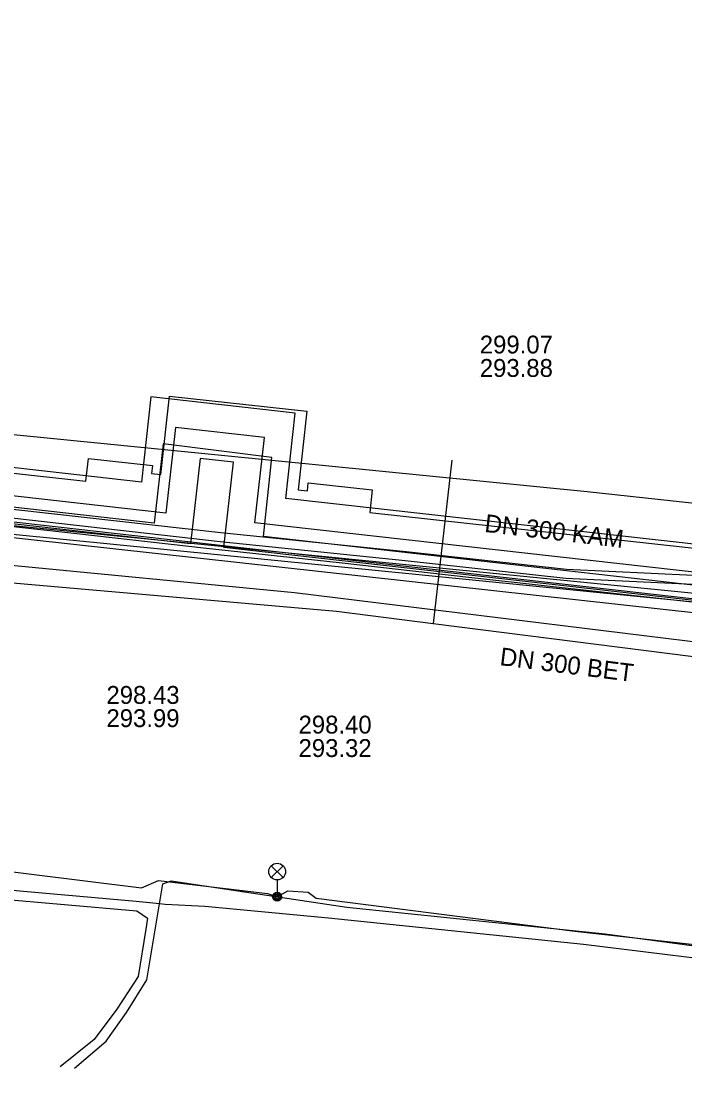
# Model space of a CAD drawing. Extents: x -595540 to -593988, y -1160850 to -1159202.
# Drawn here: x -594400.31 to -594370.64, y -1159839.14 to -1159791.17 of the extents above; entities that cross this region are included whole.
import ezdxf

# ---------------------------------------------------------------- set-up
doc = ezdxf.new("R2010")
doc.units = 0
for name, color, linetype in [('BVK-DESTOVA_popisy', 7, 'Continuous'), ('BVK-DESTOVA_trasa sítě', 7, 'Continuous'), ('BVK-SPLASKOVA_popisy', 7, 'Continuous'), ('BVK-SPLASKOVA_trasa sítě', 7, 'Continuous'), ('BVK-VODOVOD_trasa sítě', 7, 'Continuous'), ('BVK-VODOVOD_trasa zrušené sítě', 7, 'Continuous'), ('CETIN_kabel podzemní', 7, 'Continuous'), ('DESTOVA-NEPROVOZOVANA_popisy', 7, 'Continuous'), ('DESTOVA_trasa neprovozované sítě', 7, 'Continuous'), ('EON-NN_kabel', 7, 'Continuous'), ('EON-VN_kabel', 7, 'Continuous'), ('TEPLARNY-HORKOVODY_trasa sítě', 7, 'Continuous'), ('TEPLARNY-HORKOVODY_trasa sítě obvodem', 7, 'Continuous'), ('TEPLARNY-TEPLOVODY_trasa sítě', 7, 'Continuous'), ('TSB_kabel VO', 7, 'Continuous'), ('TSB_kolektor', 7, 'Continuous'), ('TSB_lampy VO', 7, 'Continuous')]:
    doc.layers.add(name, color=color, linetype=linetype)

msp = doc.modelspace()

# ---------------------------------------------------------------- linework, layer by layer
at = {"layer": 'BVK-DESTOVA_popisy'}
msp.add_line((-594387.915, -1159823.187), (-594387.915, -1159823.187), dxfattribs=at)
at = {"layer": 'BVK-DESTOVA_trasa sítě'}
msp.add_line((-594418.68, -1159814.73), (-594386.22, -1159817.58), dxfattribs=at)
msp.add_lwpolyline([(-594386.22, -1159817.58), (-594381.896, -1159818.129), (-594355.65, -1159821.46)], dxfattribs=at)
at = {"layer": 'BVK-SPLASKOVA_popisy'}
msp.add_line((-594396.511, -1159820.933), (-594396.511, -1159820.933), dxfattribs=at)
at = {"layer": 'BVK-SPLASKOVA_trasa sítě'}
msp.add_line((-594419.71, -1159813.69), (-594388.1, -1159816.75), dxfattribs=at)
msp.add_lwpolyline([(-594388.1, -1159816.75), (-594365.053, -1159819.588), (-594364.348, -1159819.673), (-594364.168, -1159819.695), (-594354.43, -1159820.87)], dxfattribs=at)
at = {"layer": 'BVK-VODOVOD_trasa sítě'}
msp.add_lwpolyline([(-594347.98, -1159819.29), (-594348.31, -1159819.27), (-594350.25, -1159819.13), (-594350.19, -1159819.38), (-594356.45, -1159818.71), (-594362.38, -1159818.05), (-594368.28, -1159817.4), (-594374.23, -1159816.74), (-594380.16, -1159816.09), (-594386.09, -1159815.42), (-594392.04, -1159814.77), (-594397.97, -1159814.11), (-594403.92, -1159813.45), (-594409.85, -1159812.78), (-594415.82, -1159812.13), (-594421.76, -1159811.47), (-594427.68, -1159810.77), (-594433.62, -1159810.13), (-594439.56, -1159809.44), (-594441.107, -1159809.255), (-594441.21, -1159809.241), (-594447.18, -1159808.57), (-594448.25, -1159808.45), (-594448.75, -1159808.4)], dxfattribs=at)
at = {"layer": 'BVK-VODOVOD_trasa zrušené sítě'}
msp.add_lwpolyline([(-594350.94, -1159819.16), (-594353.57, -1159818.92), (-594441.29, -1159809), (-594448.79, -1159808.08)], dxfattribs=at)
at = {"layer": 'CETIN_kabel podzemní'}
msp.add_lwpolyline([(-594447.82, -1159804.99), (-594375, -1159812.22), (-594347.65, -1159815.2)], dxfattribs=at)
at = {"layer": 'DESTOVA-NEPROVOZOVANA_popisy'}
msp.add_line((-594379.804, -1159807.091), (-594379.804, -1159807.091), dxfattribs=at)
at = {"layer": 'DESTOVA_trasa neprovozované sítě'}
msp.add_line((-594381.05, -1159810.82), (-594381.896, -1159818.129), dxfattribs=at)
at = {"layer": 'EON-NN_kabel'}
for points in [[(-594429.755, -1159807.888), (-594429.442, -1159809.266), (-594427.25, -1159809.529), (-594421.561, -1159810.236), (-594415.263, -1159811.223), (-594408.079, -1159812.132), (-594400.56, -1159813.022), (-594391.386, -1159814.064), (-594383.094, -1159814.913), (-594375.92, -1159815.706), (-594368.344, -1159816.057), (-594355.488, -1159817.034), (-594350.933, -1159817.725), (-594348.895, -1159818.13), (-594348.018, -1159809.21), (-594346.943, -1159809.085), (-594345.525, -1159809.337)], [(-594430.147, -1159807.966), (-594429.792, -1159809.53), (-594429.667, -1159809.642), (-594427.298, -1159809.926), (-594421.617, -1159810.632), (-594415.319, -1159811.619), (-594408.128, -1159812.529), (-594400.606, -1159813.419), (-594391.429, -1159814.462), (-594383.136, -1159815.311), (-594375.951, -1159816.105), (-594368.367, -1159816.456), (-594355.336, -1159817.489), (-594351.009, -1159818.118), (-594348.453, -1159818.656), (-594347.562, -1159809.596), (-594346.945, -1159809.491), (-594345.579, -1159809.734)], [(-594453.837, -1159828.756), (-594451.939, -1159828.87), (-594448.313, -1159829.243), (-594445.91, -1159829.688), (-594444.788, -1159829.632), (-594443.556, -1159828.897), (-594442.601, -1159827.077), (-594442.315, -1159826.356), (-594441.998, -1159826.202), (-594440.901, -1159826.347), (-594438.61, -1159826.519), (-594426.389, -1159827.623), (-594412.996, -1159829.358), (-594408.583, -1159829.79), (-594407.353, -1159829.911), (-594404.728, -1159830.168), (-594395.146, -1159831.006), (-594394.672, -1159831.324), (-594394.748, -1159831.828), (-594395.097, -1159833.94), (-594396.046, -1159835.408), (-594397.062, -1159836.759), (-594398.584, -1159837.981)], [(-594357.152, -1159834.45), (-594358.438, -1159834.242), (-594361.276, -1159833.975), (-594366.914, -1159833.517), (-594375.167, -1159832.505), (-594386.578, -1159831.327), (-594392.107, -1159830.814), (-594393.886, -1159830.724), (-594394.139, -1159830.695), (-594395.187, -1159830.576), (-594404.776, -1159829.737), (-594406.004, -1159829.482), (-594406.648, -1159829.493), (-594407.337, -1159829.864), (-594407.353, -1159829.911), (-594407.509, -1159830.367), (-594407.127, -1159831.159), (-594406.761, -1159831.957), (-594406.482, -1159832.463), (-594406.091, -1159833.095), (-594405.67, -1159833.735), (-594404.148, -1159836.151), (-594403.399, -1159837.241), (-594403.251, -1159837.478)], [(-594397.943, -1159838.05), (-594396.523, -1159836.835), (-594395.613, -1159835.559), (-594394.71, -1159834.094), (-594394.139, -1159830.695), (-594393.988, -1159829.793), (-594393.62, -1159829.663), (-594385.749, -1159830.84), (-594374.2, -1159832.035), (-594367.091, -1159832.99), (-594361.506, -1159833.424), (-594358.104, -1159833.842), (-594357.076, -1159833.972)]]:
    msp.add_lwpolyline(points, dxfattribs=at)
at = {"layer": 'EON-VN_kabel'}
for points in [[(-594430.019, -1159808.018), (-594430.296, -1159810.807), (-594349.761, -1159818.806), (-594349.363, -1159818.846), (-594314.972, -1159521.631), (-594295.124, -1159523.792), (-594294.726, -1159523.835), (-594215.623, -1159532.445), (-594215.225, -1159532.489), (-594213.34, -1159532.694)], [(-594364.794, -1159929.459), (-594362.492, -1159929.734), (-594362.445, -1159929.337), (-594362.35, -1159928.543), (-594352.886, -1159849.295), (-594349.408, -1159819.244), (-594349.807, -1159819.204), (-594430.734, -1159811.167), (-594430.417, -1159807.98)]]:
    msp.add_lwpolyline(points, dxfattribs=at)
at = {"layer": 'TEPLARNY-HORKOVODY_trasa sítě'}
for p, q in [((-594393.846, -1159813.186), (-594449.946, -1159806.875)), ((-594348.981, -1159818.232), (-594389.87, -1159813.633))]:
    msp.add_line(p, q, dxfattribs=at)
msp.add_lwpolyline([(-594389.87, -1159813.633), (-594389.441, -1159809.812), (-594393.417, -1159809.364), (-594393.846, -1159813.186)], dxfattribs=at)
at = {"layer": 'TEPLARNY-HORKOVODY_trasa sítě obvodem'}
for p, q in [((-594394.949, -1159811.804), (-594449.808, -1159805.632)), ((-594392.744, -1159814.568), (-594450.083, -1159808.117)), ((-594350.083, -1159816.85), (-594388.488, -1159812.531)), ((-594350.363, -1159819.334), (-594391.251, -1159814.736))]:
    msp.add_line(p, q, dxfattribs=at)
for points in [[(-594388.488, -1159812.531), (-594388.059, -1159808.71), (-594394.52, -1159807.982), (-594394.949, -1159811.804)], [(-594391.251, -1159814.736), (-594390.823, -1159810.914), (-594392.314, -1159810.746), (-594392.744, -1159814.568)]]:
    msp.add_lwpolyline(points, dxfattribs=at)
at = {"layer": 'TEPLARNY-TEPLOVODY_trasa sítě'}
msp.add_lwpolyline([(-594348.361, -1159818.897), (-594353.551, -1159818.308), (-594389.488, -1159814.231), (-594389.105, -1159810.702), (-594393.97, -1159810.091), (-594394.377, -1159813.643), (-594423.124, -1159810.386), (-594449.799, -1159807.364)], dxfattribs=at)
at = {"layer": 'TSB_kabel VO'}
msp.add_lwpolyline([(-594404.68, -1159828.76), (-594394.94, -1159829.97), (-594394.18, -1159829.64), (-594389.31, -1159830.22), (-594388.87, -1159830.37), (-594388.39, -1159830.11), (-594387.48, -1159830.17), (-594387.13, -1159830.44), (-594375.55, -1159831.91), (-594363.5, -1159833.26)], dxfattribs=at)
at = {"layer": 'TSB_kolektor'}
for points in [[(-594415.777, -1159809.737), (-594397.431, -1159811.76), (-594397.319, -1159810.746), (-594394.456, -1159811.061), (-594394.495, -1159811.419), (-594394.078, -1159811.465), (-594393.69, -1159807.947), (-594387.547, -1159808.624), (-594387.935, -1159812.143), (-594387.518, -1159812.189), (-594387.478, -1159811.831), (-594384.616, -1159812.147), (-594384.727, -1159813.16), (-594359.22, -1159815.973)], [(-594350.892, -1159819.789), (-594432.095, -1159810.837)]]:
    msp.add_lwpolyline(points, dxfattribs=at)
at = {"layer": 'TSB_lampy VO'}
for p, q in [((-594389.135, -1159829.51), (-594388.605, -1159828.98)), ((-594389.135, -1159828.98), (-594388.605, -1159829.51)), ((-594389.135, -1159829.51), (-594388.605, -1159828.98)), ((-594389.135, -1159828.98), (-594388.605, -1159829.51)), ((-594388.87, -1159829.62), (-594388.87, -1159830.37)), ((-594388.87, -1159829.62), (-594388.87, -1159830.37))]:
    msp.add_line(p, q, dxfattribs=at)
for centre, radius in [((-594388.87, -1159829.245), 0.375), ((-594388.87, -1159829.245), 0.375), ((-594388.87, -1159830.37), 0.2), ((-594388.87, -1159830.37), 0.2), ((-594388.87, -1159830.37), 0.145), ((-594388.87, -1159830.37), 0.145), ((-594388.87, -1159830.37), 0.0876), ((-594388.87, -1159830.37), 0.0876)]:
    msp.add_circle(centre, radius, dxfattribs=at)

# ---------------------------------------------------------------- texts
at = {"layer": 'BVK-DESTOVA_popisy'}
msp.add_text('DN 300 BET', height=0.8, rotation=352.7701, dxfattribs=at).set_placement((-594378.939, -1159819.995))
for s, p in [('298.40', (-594387.915, -1159823.062)), ('293.32', (-594387.915, -1159824.112))]:
    msp.add_text(s, height=0.8, dxfattribs=at).set_placement(p)
at = {"layer": 'BVK-SPLASKOVA_popisy'}
msp.add_text('DN 300 KAM', height=0.8, rotation=353.3431, dxfattribs=at).set_placement((-594379.618, -1159814.029))
for s, p in [('298.43', (-594396.511, -1159821.733)), ('293.99', (-594396.511, -1159822.773))]:
    msp.add_text(s, height=0.8, dxfattribs=at).set_placement(p)
at = {"layer": 'DESTOVA-NEPROVOZOVANA_popisy'}
for s, p in [('299.07', (-594379.804, -1159806.041)), ('293.88', (-594379.804, -1159807.091))]:
    msp.add_text(s, height=0.8, dxfattribs=at).set_placement(p)

doc.saveas('drawing.dxf')
